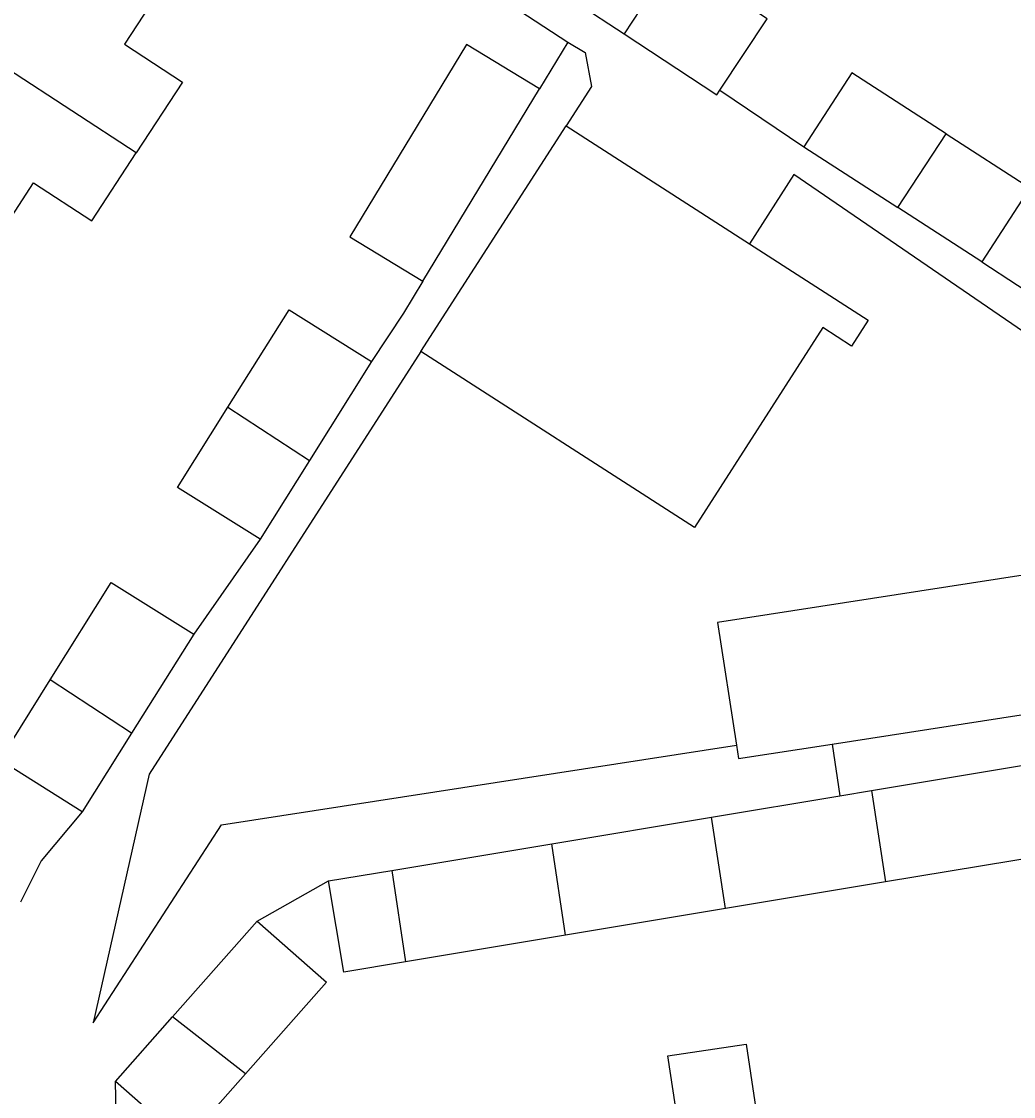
# Model space of a CAD drawing. Extents: x 159280 to 160375, y 384531 to 385872.
# Drawn here: x 159791.01 to 159824.73, y 384934.54 to 384971.07 of the extents above; entities that cross this region are included whole.
import ezdxf

# ---------------------------------------------------------------- set-up
doc = ezdxf.new("R2010")
doc.units = 0
doc.layers.add('IMGEO_Pand', color=7, linetype='Continuous')
doc.layers.add('IMGEO_Voetpad_open', color=7, linetype='Continuous')

msp = doc.modelspace()

# ---------------------------------------------------------------- linework, layer by layer
at = {"layer": 'IMGEO_Pand'}
for points in [[(159813.191, 384973.252), (159811.489, 384970.655)], [(159814.75, 384968.738), (159816.352, 384971.169), (159813.191, 384973.252)], [(159808.448, 384972.981), (159808.296, 384972.749), (159811.489, 384970.655)], [(159794.91, 384966.611), (159790.539, 384969.471), (159786.142, 384972.35)], [(159795.999, 384972.585), (159794.506, 384970.304), (159796.481, 384969.012), (159794.91, 384966.611)], [(159811.489, 384970.655), (159814.648, 384968.583), (159814.75, 384968.738)], [(159808.613, 384968.787), (159806.137, 384970.289), (159802.173, 384963.754), (159804.649, 384962.252)], [(159822.435, 384967.259), (159819.23, 384969.329), (159817.605, 384966.815)], [(159804.649, 384962.252), (159808.613, 384968.787)], [(159804.587, 384959.854), (159809.519, 384967.525)], [(159809.519, 384967.525), (159815.751, 384963.518)], [(159820.795, 384964.754), (159822.435, 384967.259)], [(159822.435, 384967.259), (159825.278, 384965.421), (159823.654, 384962.907)], [(159817.605, 384966.815), (159820.795, 384964.754)], [(159789.906, 384963.276), (159791.423, 384965.594), (159793.398, 384964.301), (159794.91, 384966.611)], [(159823.654, 384962.907), (159820.795, 384964.754)], [(159815.751, 384963.518), (159819.789, 384960.922), (159819.225, 384960.044), (159818.249, 384960.672), (159813.881, 384953.878), (159804.587, 384959.854)], [(159798.026, 384957.963), (159800.106, 384961.278), (159802.908, 384959.52)], [(159802.908, 384959.52), (159800.795, 384956.151)], [(159799.117, 384953.479), (159796.315, 384955.237), (159798.026, 384957.963)], [(159798.026, 384957.963), (159800.795, 384956.151)], [(159800.795, 384956.151), (159799.117, 384953.479)], [(159835.356, 384949.116), (159835.286, 384949.572), (159834.641, 384953.736), (159814.666, 384950.643), (159815.31, 384946.478)], [(159791.981, 384948.696), (159794.062, 384952.011), (159796.864, 384950.253)], [(159796.864, 384950.253), (159794.75, 384946.884)], [(159818.564, 384946.515), (159835.356, 384949.116)], [(159793.073, 384944.212), (159790.271, 384945.97), (159791.981, 384948.696)], [(159794.75, 384946.884), (159791.981, 384948.696)], [(159794.75, 384946.884), (159793.073, 384944.212)], [(159815.31, 384946.478), (159815.381, 384946.022), (159818.564, 384946.515)], [(159819.9, 384944.935), (159825.334, 384945.84)], [(159818.822, 384944.755), (159819.9, 384944.935)], [(159819.9, 384944.935), (159820.371, 384941.83)], [(159814.464, 384944.03), (159818.822, 384944.755)], [(159809.031, 384943.125), (159814.464, 384944.03)], [(159814.935, 384940.925), (159814.464, 384944.03)], [(159803.595, 384942.22), (159809.031, 384943.125)], [(159809.502, 384940.02), (159809.031, 384943.125)], [(159825.805, 384942.734), (159820.371, 384941.83)], [(159801.449, 384941.863), (159803.595, 384942.22)], [(159803.595, 384942.22), (159804.067, 384939.115)], [(159804.067, 384939.115), (159801.965, 384938.765), (159801.449, 384941.863)], [(159820.371, 384941.83), (159814.935, 384940.925)], [(159814.935, 384940.925), (159809.502, 384940.02)], [(159796.141, 384937.243), (159799.025, 384940.502)], [(159799.025, 384940.502), (159801.379, 384938.419), (159798.629, 384935.312)], [(159809.502, 384940.02), (159804.067, 384939.115)], [(159794.202, 384935.052), (159796.141, 384937.243)], [(159798.629, 384935.312), (159796.141, 384937.243)], [(159811.156, 384929.126), (159813.945, 384929.55), (159813.577, 384931.973), (159812.978, 384935.916), (159815.635, 384936.319), (159816.234, 384932.376)], [(159798.629, 384935.312), (159796.556, 384932.969), (159794.202, 384935.052)]]:
    msp.add_lwpolyline(points, dxfattribs=at)
at = {"layer": 'IMGEO_Voetpad_open'}
for points in [[(159801.094, 384975.929), (159809.577, 384970.376)], [(159809.577, 384970.376), (159808.613, 384968.787)], [(159809.577, 384970.376), (159810.171, 384970.016), (159810.379, 384968.862), (159809.519, 384967.525)], [(159814.75, 384968.738), (159817.605, 384966.815)], [(159835.356, 384949.116), (159837.929, 384949.515), (159838.252, 384951.503), (159834.926, 384953.78), (159817.264, 384965.872), (159815.751, 384963.518)], [(159823.654, 384962.907), (159827.291, 384960.528)], [(159804.649, 384962.252), (159803.989, 384961.163), (159802.908, 384959.52)], [(159804.587, 384959.854), (159795.352, 384945.49), (159793.45, 384937.04), (159797.804, 384943.767), (159815.31, 384946.478)], [(159799.117, 384953.479), (159796.864, 384950.253)], [(159818.564, 384946.515), (159818.822, 384944.755)], [(159793.073, 384944.212), (159791.675, 384942.55), (159790.972, 384941.144)], [(159799.025, 384940.502), (159801.449, 384941.863)], [(159794.333, 384929.051), (159794.202, 384935.052)]]:
    msp.add_lwpolyline(points, dxfattribs=at)

doc.saveas('drawing.dxf')
